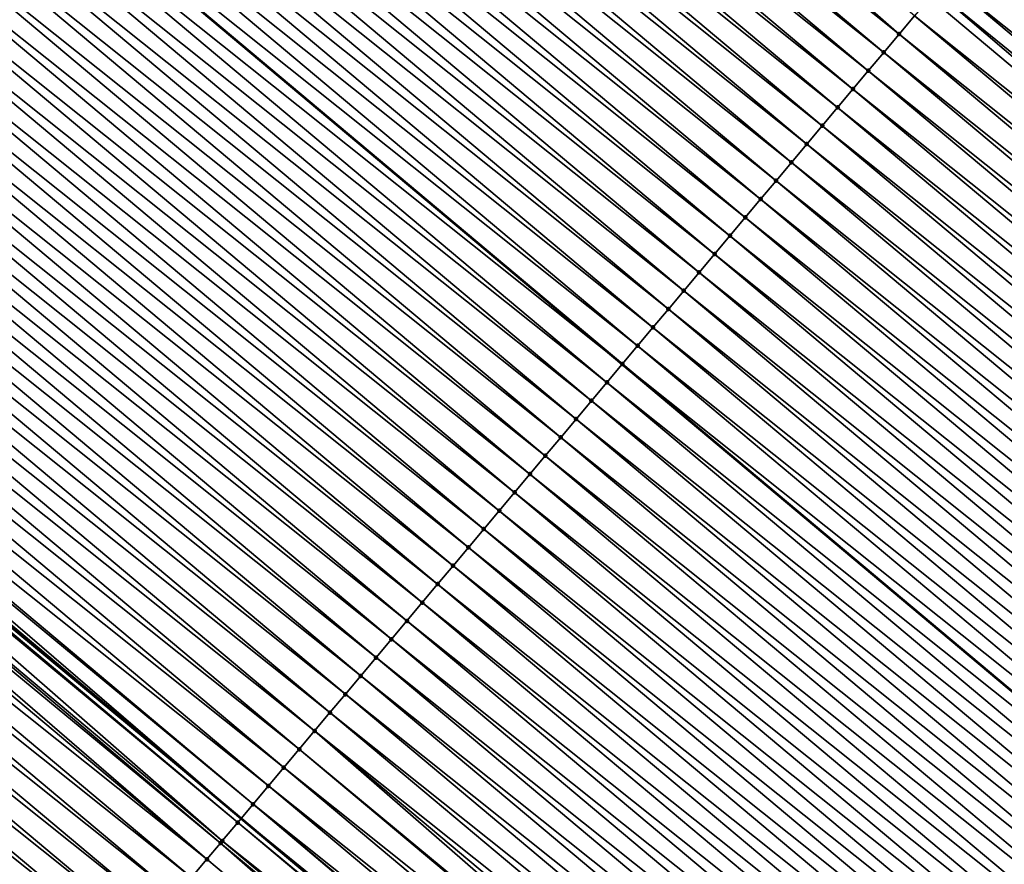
# Model space of a CAD drawing. Header units: feet. Extents: x 2007189 to 2022806, y 818621 to 837694.
# Tile 368 of 680: x 2015933 to 2015954, y 819808 to 819826. Entities that reach past the tile are written whole.
import ezdxf

# ---------------------------------------------------------------- set-up
doc = ezdxf.new("R2010")
doc.units = ezdxf.units.FT
doc.header["$MEASUREMENT"] = 0
for name, color, linetype, lineweight in [('EP_Travel Lane', 172, 'Continuous', 53), ('Road Shots', 141, 'Continuous', 100), ('Road X-Section', 40, 'Continuous', 13), ('STRIPING', 60, 'Continuous', 53)]:
    doc.layers.add(name, color=color, linetype=linetype, lineweight=lineweight)
doc.layers.add('I-77-MM17-21_SB-Surface-TIN', color=7, linetype='Continuous')

msp = doc.modelspace()

# ---------------------------------------------------------------- linework, layer by layer
at = {"layer": 'EP_Travel Lane'}
msp.add_polyline3d([(2015800.165099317, 819925.0043269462, 258.8524753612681), (2015815.482357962, 819912.1469753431, 259.1176857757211), (2015830.799563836, 819899.2896680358, 259.3884233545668), (2015846.116936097, 819886.4322210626, 259.6417567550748), (2015861.434210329, 819873.5748563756, 259.9053420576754), (2015876.75175892, 819860.7172613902, 260.1402323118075), (2015892.069391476, 819847.8595959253, 260.3663480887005), (2015907.386924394, 819835.0020140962, 260.602878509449), (2015922.704471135, 819822.1444206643, 260.8379663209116), (2015938.024497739, 819809.2861341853, 261.0694620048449), (2015953.344816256, 819796.4321475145, 261.3202908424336), (2015968.665317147, 819783.57800783, 261.5515924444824), (2015983.985707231, 819770.7239611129, 261.7947651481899), (2015999.306078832, 819757.8699299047, 262.0399094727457), (2016014.626060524, 819745.0162258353, 262.3268209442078), (2016029.946579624, 819732.1620708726, 262.5561737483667)], dxfattribs=at)
at = {"layer": 'I-77-MM17-21_SB-Surface-TIN', "color": 128, "linetype": 'Continuous', "lineweight": -3}
for points in [[(2015951.766714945, 819825.6720095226, 261.4332501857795), (2015936.718891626, 819838.8474952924, 261.2176753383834), (2015936.450254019, 819838.5272990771, 261.2093296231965)], [(2015951.766714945, 819825.6720095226, 261.4332501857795), (2015952.088006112, 819826.0551178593, 261.4422197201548), (2015936.718891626, 819838.8474952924, 261.2176753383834)], [(2015951.766714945, 819825.6720095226, 261.4332501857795), (2015936.450254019, 819838.5272990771, 261.2093296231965), (2015936.128892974, 819838.1442493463, 261.1987761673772)], [(2015951.445429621, 819825.2888962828, 261.4236547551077), (2015936.128892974, 819838.1442493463, 261.1987761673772), (2015935.807506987, 819837.7612205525, 261.1908311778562)], [(2015951.445429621, 819825.2888962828, 261.4236547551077), (2015951.766714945, 819825.6720095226, 261.4332501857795), (2015936.128892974, 819838.1442493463, 261.1987761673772)], [(2015951.124126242, 819824.9057981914, 261.4159931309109), (2015935.807506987, 819837.7612205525, 261.1908311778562), (2015935.48611257, 819837.3781988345, 261.1837677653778)], [(2015951.124126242, 819824.9057981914, 261.4159931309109), (2015951.445429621, 819825.2888962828, 261.4236547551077), (2015935.807506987, 819837.7612205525, 261.1908311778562)], [(2015950.802823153, 819824.522699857, 261.4083004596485), (2015935.48611257, 819837.3781988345, 261.1837677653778), (2015935.164722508, 819836.9951734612, 261.1762489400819)], [(2015950.802823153, 819824.522699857, 261.4083004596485), (2015951.124126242, 819824.9057981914, 261.4159931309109), (2015935.48611257, 819837.3781988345, 261.1837677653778)], [(2015950.481532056, 819824.1395914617, 261.3993234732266), (2015935.164722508, 819836.9951734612, 261.1762489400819), (2015934.843345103, 819836.6121374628, 261.1674063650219)], [(2015950.481532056, 819824.1395914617, 261.3993234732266), (2015950.802823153, 819824.522699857, 261.4083004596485), (2015935.164722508, 819836.9951734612, 261.1762489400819)], [(2015950.16023215, 819823.7564904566, 261.3912898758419), (2015934.843345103, 819836.6121374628, 261.1674063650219), (2015934.52196629, 819836.2291026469, 261.1587110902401)], [(2015950.16023215, 819823.7564904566, 261.3912898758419), (2015950.481532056, 819824.1395914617, 261.3993234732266), (2015934.843345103, 819836.6121374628, 261.1674063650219)], [(2015949.838942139, 819823.3733811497, 261.382196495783), (2015934.52196629, 819836.2291026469, 261.1587110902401), (2015934.200606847, 819835.8460515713, 261.147990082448)], [(2015949.838942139, 819823.3733811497, 261.382196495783), (2015950.16023215, 819823.7564904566, 261.3912898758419), (2015934.52196629, 819836.2291026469, 261.1587110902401)], [(2015949.517646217, 819822.990276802, 261.3737361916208), (2015934.200606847, 819835.8460515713, 261.147990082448), (2015933.879240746, 819835.4630060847, 261.137965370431)], [(2015949.517646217, 819822.990276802, 261.3737361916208), (2015949.838942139, 819823.3733811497, 261.382196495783), (2015934.200606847, 819835.8460515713, 261.147990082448)], [(2015949.196348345, 819822.6071740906, 261.3654847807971), (2015933.879240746, 819835.4630060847, 261.137965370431), (2015933.557859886, 819835.0799729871, 261.1294841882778)], [(2015949.196348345, 819822.6071740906, 261.3654847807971), (2015949.517646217, 819822.990276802, 261.3737361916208), (2015933.879240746, 819835.4630060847, 261.137965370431)], [(2015948.875063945, 819822.2240600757, 261.3557904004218), (2015933.557859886, 819835.0799729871, 261.1294841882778), (2015933.236479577, 819834.6969394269, 261.1209453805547)], [(2015948.875063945, 819822.2240600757, 261.3557904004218), (2015949.196348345, 819822.6071740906, 261.3654847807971), (2015933.557859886, 819835.0799729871, 261.1294841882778)], [(2015948.553769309, 819821.8409546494, 261.3471923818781), (2015933.236479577, 819834.6969394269, 261.1209453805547), (2015932.915127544, 819834.3138821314, 261.1094494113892)], [(2015948.553769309, 819821.8409546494, 261.3471923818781), (2015948.875063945, 819822.2240600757, 261.3557904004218), (2015933.236479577, 819834.6969394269, 261.1209453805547)], [(2015948.232470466, 819821.4578527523, 261.3390449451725), (2015932.915127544, 819834.3138821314, 261.1094494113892), (2015932.593746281, 819833.9308493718, 261.1010103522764)], [(2015948.232470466, 819821.4578527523, 261.3390449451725), (2015948.553769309, 819821.8409546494, 261.3471923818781), (2015932.915127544, 819834.3138821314, 261.1094494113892)], [(2015947.91118657, 819821.0747383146, 261.3292965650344), (2015932.593746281, 819833.9308493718, 261.1010103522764), (2015932.272343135, 819833.5478349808, 261.0948597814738)], [(2015947.91118657, 819821.0747383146, 261.3292965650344), (2015948.232470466, 819821.4578527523, 261.3390449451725), (2015932.593746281, 819833.9308493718, 261.1010103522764)], [(2015947.589893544, 819820.6916315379, 261.3205261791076), (2015932.272343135, 819833.5478349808, 261.0948597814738), (2015931.950960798, 819833.1648031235, 261.0865331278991)], [(2015947.589893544, 819820.6916315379, 261.3205261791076), (2015947.91118657, 819821.0747383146, 261.3292965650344), (2015932.272343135, 819833.5478349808, 261.0948597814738)], [(2015947.268600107, 819820.3085251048, 261.3117996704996), (2015931.950960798, 819833.1648031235, 261.0865331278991), (2015931.629586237, 819832.7817647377, 261.0773931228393)], [(2015947.268600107, 819820.3085251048, 261.3117996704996), (2015947.589893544, 819820.6916315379, 261.3205261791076), (2015931.950960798, 819833.1648031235, 261.0865331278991)], [(2015946.947310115, 819819.9254157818, 261.3027042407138), (2015931.629586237, 819832.7817647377, 261.0773931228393), (2015931.308226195, 819832.3987141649, 261.0667347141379)], [(2015946.947310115, 819819.9254157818, 261.3027042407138), (2015947.268600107, 819820.3085251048, 261.3117996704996), (2015931.629586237, 819832.7817647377, 261.0773931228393)], [(2015946.626020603, 819819.542306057, 261.2935575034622), (2015931.308226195, 819832.3987141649, 261.0667347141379), (2015930.986864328, 819832.0156651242, 261.0562672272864)], [(2015946.626020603, 819819.542306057, 261.2935575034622), (2015946.947310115, 819819.9254157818, 261.3027042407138), (2015931.308226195, 819832.3987141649, 261.0667347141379)], [(2015946.304759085, 819819.1591728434, 261.2814122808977), (2015930.986864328, 819832.0156651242, 261.0562672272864), (2015930.665518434, 819831.6326024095, 261.0441156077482)], [(2015946.304759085, 819819.1591728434, 261.2814122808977), (2015946.626020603, 819819.542306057, 261.2935575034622), (2015930.986864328, 819832.0156651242, 261.0562672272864)], [(2015930.344199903, 819831.2495172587, 261.0291297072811), (2015945.983468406, 819818.7760638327, 261.2723764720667), (2015930.665518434, 819831.6326024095, 261.0441156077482)], [(2015946.304759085, 819819.1591728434, 261.2814122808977), (2015930.665518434, 819831.6326024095, 261.0441156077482), (2015945.983468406, 819818.7760638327, 261.2723764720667)], [(2015945.662181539, 819818.3929521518, 261.2629602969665), (2015930.344199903, 819831.2495172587, 261.0291297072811), (2015930.022775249, 819830.8665209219, 261.0252284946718)], [(2015945.662181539, 819818.3929521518, 261.2629602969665), (2015945.983468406, 819818.7760638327, 261.2723764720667), (2015930.344199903, 819831.2495172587, 261.0291297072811)], [(2015945.340868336, 819818.0098623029, 261.2563508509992), (2015930.022775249, 819830.8665209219, 261.0252284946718), (2015929.70137726, 819830.4835022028, 261.0185386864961)], [(2015945.340868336, 819818.0098623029, 261.2563508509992), (2015945.662181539, 819818.3929521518, 261.2629602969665), (2015930.022775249, 819830.8665209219, 261.0252284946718)], [(2015945.019555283, 819817.6267723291, 261.2497254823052), (2015929.70137726, 819830.4835022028, 261.0185386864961), (2015929.379970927, 819830.1004904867, 261.0127214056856)], [(2015945.019555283, 819817.6267723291, 261.2497254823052), (2015945.340868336, 819818.0098623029, 261.2563508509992), (2015929.70137726, 819830.4835022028, 261.0185386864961)], [(2015944.698246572, 819817.2436787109, 261.2426348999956), (2015929.379970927, 819830.1004904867, 261.0127214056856), (2015929.058585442, 819829.7174612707, 261.0047238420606)], [(2015944.698246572, 819817.2436787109, 261.2426348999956), (2015945.019555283, 819817.6267723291, 261.2497254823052), (2015929.379970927, 819830.1004904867, 261.0127214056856)], [(2015944.376945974, 819816.8605782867, 261.2346754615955), (2015929.058585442, 819829.7174612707, 261.0047238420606), (2015928.737199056, 819829.3344328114, 260.9968205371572)], [(2015944.376945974, 819816.8605782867, 261.2346754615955), (2015944.698246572, 819817.2436787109, 261.2426348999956), (2015929.058585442, 819829.7174612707, 261.0047238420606)], [(2015944.055641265, 819816.4774813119, 261.2271563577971), (2015928.737199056, 819829.3344328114, 260.9968205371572), (2015928.415808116, 819828.9514081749, 260.9893935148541)], [(2015944.055641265, 819816.4774813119, 261.2271563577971), (2015944.376945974, 819816.8605782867, 261.2346754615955), (2015928.737199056, 819829.3344328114, 260.9968205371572)], [(2015943.734326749, 819816.0943925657, 261.2206876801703), (2015928.415808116, 819828.9514081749, 260.9893935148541), (2015928.094427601, 819828.5683747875, 260.9808762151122)], [(2015943.734326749, 819816.0943925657, 261.2206876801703), (2015944.055641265, 819816.4774813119, 261.2271563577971), (2015928.415808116, 819828.9514081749, 260.9893935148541)], [(2015943.413014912, 819815.7113015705, 261.2139319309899), (2015928.094427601, 819828.5683747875, 260.9808762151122), (2015927.773032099, 819828.1853539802, 260.9739262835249)], [(2015943.413014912, 819815.7113015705, 261.2139319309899), (2015943.734326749, 819816.0943925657, 261.2206876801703), (2015928.094427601, 819828.5683747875, 260.9808762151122)], [(2015969.014906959, 819815.1165674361, 261.7243965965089), (2015954.016146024, 819828.3534382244, 261.4539540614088), (2015953.694646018, 819827.9705051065, 261.4673524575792)], [(2015943.091698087, 819815.3282147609, 261.2077104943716), (2015927.773032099, 819828.1853539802, 260.9739262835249), (2015927.451619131, 819827.8023478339, 260.9688029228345)], [(2015943.091698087, 819815.3282147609, 261.2077104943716), (2015943.413014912, 819815.7113015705, 261.2139319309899), (2015927.773032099, 819828.1853539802, 260.9739262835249)], [(2015942.770382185, 819814.9451271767, 261.2013901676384), (2015927.451619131, 819827.8023478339, 260.9688029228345), (2015927.130214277, 819827.4193348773, 260.9628310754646)], [(2015942.770382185, 819814.9451271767, 261.2013901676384), (2015943.091698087, 819815.3282147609, 261.2077104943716), (2015927.451619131, 819827.8023478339, 260.9688029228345)], [(2015953.694646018, 819827.9705051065, 261.4673524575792), (2015953.515313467, 819827.7568062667, 261.469608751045), (2015968.83556831, 819814.9028743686, 261.7273404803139)], [(2015969.014906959, 819815.1165674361, 261.7243965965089), (2015953.694646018, 819827.9705051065, 261.4673524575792), (2015968.83556831, 819814.9028743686, 261.7273404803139)], [(2015968.693482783, 819814.7335706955, 261.7296728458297), (2015953.446909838, 819827.6752941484, 261.4704693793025), (2015953.373246, 819827.5874880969, 261.470041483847)], [(2015953.446909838, 819827.6752941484, 261.4704693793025), (2015968.83556831, 819814.9028743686, 261.7273404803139), (2015953.515313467, 819827.7568062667, 261.469608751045)], [(2015968.693482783, 819814.7335706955, 261.7296728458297), (2015968.83556831, 819814.9028743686, 261.7273404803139), (2015953.446909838, 819827.6752941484, 261.4704693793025)], [(2015942.449067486, 819814.5620385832, 261.1949410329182), (2015927.130214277, 819827.4193348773, 260.9628310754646), (2015926.808827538, 819827.0363067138, 260.9549646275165)], [(2015942.449067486, 819814.5620385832, 261.1949410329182), (2015942.770382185, 819814.9451271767, 261.2013901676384), (2015927.130214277, 819827.4193348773, 260.9628310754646)], [(2015968.608372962, 819814.6321334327, 261.7298222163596), (2015953.373246, 819827.5874880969, 261.470041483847), (2015953.051921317, 819827.2044078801, 261.4646616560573)], [(2015968.608372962, 819814.6321334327, 261.7298222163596), (2015968.693482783, 819814.7335706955, 261.7296728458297), (2015953.373246, 819827.5874880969, 261.470041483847)], [(2015968.372121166, 819814.3505214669, 261.7282486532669), (2015953.051921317, 819827.2044078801, 261.4646616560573), (2015952.73060348, 819826.8213219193, 261.4585485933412)], [(2015968.372121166, 819814.3505214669, 261.7282486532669), (2015968.608372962, 819814.6321334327, 261.7298222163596), (2015953.051921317, 819827.2044078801, 261.4646616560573)], [(2015942.127762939, 819814.1789414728, 261.1874045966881), (2015926.808827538, 819827.0363067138, 260.9549646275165), (2015926.487444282, 819826.6532756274, 260.9467340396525)], [(2015942.127762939, 819814.1789414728, 261.1874045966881), (2015942.449067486, 819814.5620385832, 261.1949410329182), (2015926.808827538, 819827.0363067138, 260.9549646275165)], [(2015968.050802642, 819813.9674360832, 261.7222090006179), (2015952.73060348, 819826.8213219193, 261.4585485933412), (2015952.528294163, 819826.5801177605, 261.4544798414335)], [(2015968.050802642, 819813.9674360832, 261.7222090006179), (2015968.372121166, 819814.3505214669, 261.7282486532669), (2015952.73060348, 819826.8213219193, 261.4585485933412)], [(2015941.806449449, 819813.7958518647, 261.1808259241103), (2015926.487444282, 819826.6532756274, 260.9467340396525), (2015926.166058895, 819826.2702463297, 260.9387262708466)], [(2015941.806449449, 819813.7958518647, 261.1808259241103), (2015942.127762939, 819814.1789414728, 261.1874045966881), (2015926.487444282, 819826.6532756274, 260.9467340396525)], [(2015967.729503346, 819813.584334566, 261.7141097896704), (2015952.528294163, 819826.5801177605, 261.4544798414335), (2015952.409298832, 819826.4382248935, 261.4510229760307)], [(2015967.729503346, 819813.584334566, 261.7141097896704), (2015968.050802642, 819813.9674360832, 261.7222090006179), (2015952.528294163, 819826.5801177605, 261.4544798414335)], [(2015967.729503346, 819813.584334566, 261.7141097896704), (2015952.409298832, 819826.4382248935, 261.4510229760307), (2015952.088006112, 819826.0551178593, 261.4422197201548)], [(2015941.485146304, 819813.4127535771, 261.1731392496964), (2015926.166058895, 819826.2702463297, 260.9387262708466), (2015925.844677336, 819825.887213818, 260.9303180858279)], [(2015941.485146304, 819813.4127535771, 261.1731392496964), (2015941.806449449, 819813.7958518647, 261.1808259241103), (2015926.166058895, 819826.2702463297, 260.9387262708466)], [(2015967.408214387, 819813.2012243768, 261.7049035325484), (2015952.088006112, 819826.0551178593, 261.4422197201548), (2015951.766714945, 819825.6720095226, 261.4332501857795)], [(2015967.408214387, 819813.2012243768, 261.7049035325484), (2015967.729503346, 819813.584334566, 261.7141097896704), (2015952.088006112, 819826.0551178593, 261.4422197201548)], [(2015941.16384858, 819813.0296507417, 261.1648719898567), (2015925.844677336, 819825.887213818, 260.9303180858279), (2015925.523300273, 819825.5041775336, 260.9214398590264)], [(2015941.16384858, 819813.0296507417, 261.1648719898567), (2015941.485146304, 819813.4127535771, 261.1731392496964), (2015925.844677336, 819825.887213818, 260.9303180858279)], [(2015967.086925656, 819812.8181139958, 261.6956727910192), (2015951.766714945, 819825.6720095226, 261.4332501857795), (2015951.445429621, 819825.2888962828, 261.4236547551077)], [(2015967.086925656, 819812.8181139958, 261.6956727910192), (2015967.408214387, 819813.2012243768, 261.7049035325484), (2015951.766714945, 819825.6720095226, 261.4332501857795)], [(2015940.842553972, 819812.6465452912, 261.1562709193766), (2015925.523300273, 819825.5041775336, 260.9214398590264), (2015925.201918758, 819825.1211449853, 260.9130271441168)], [(2015940.842553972, 819812.6465452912, 261.1562709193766), (2015941.16384858, 819813.0296507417, 261.1648719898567), (2015925.523300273, 819825.5041775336, 260.9214398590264)], [(2015966.765646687, 819812.4349954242, 261.6853964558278), (2015951.445429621, 819825.2888962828, 261.4236547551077), (2015951.124126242, 819824.9057981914, 261.4159931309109)], [(2015966.765646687, 819812.4349954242, 261.6853964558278), (2015967.086925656, 819812.8181139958, 261.6956727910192), (2015951.445429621, 819825.2888962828, 261.4236547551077)], [(2015940.521263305, 819812.2634365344, 261.1472477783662), (2015925.201918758, 819825.1211449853, 260.9130271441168), (2015924.880535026, 819824.7381142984, 260.9048463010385)], [(2015940.521263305, 819812.2634365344, 261.1472477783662), (2015940.842553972, 819812.6465452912, 261.1562709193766), (2015925.201918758, 819825.1211449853, 260.9130271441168)], [(2015940.199966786, 819811.8803326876, 261.1388514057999), (2015924.880535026, 819824.7381142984, 260.9048463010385), (2015924.559153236, 819824.3550819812, 260.8964623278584)], [(2015940.199966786, 819811.8803326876, 261.1388514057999), (2015940.521263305, 819812.2634365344, 261.1472477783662), (2015924.880535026, 819824.7381142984, 260.9048463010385)], [(2015966.444352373, 819812.0518897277, 261.6767637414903), (2015951.124126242, 819824.9057981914, 261.4159931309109), (2015950.802823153, 819824.522699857, 261.4083004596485)], [(2015966.444352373, 819812.0518897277, 261.6767637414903), (2015966.765646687, 819812.4349954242, 261.6853964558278), (2015951.124126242, 819824.9057981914, 261.4159931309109)], [(2015966.123055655, 819811.6687860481, 261.6683884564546), (2015950.802823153, 819824.522699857, 261.4083004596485), (2015950.481532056, 819824.1395914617, 261.3993234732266)], [(2015966.123055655, 819811.6687860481, 261.6683884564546), (2015966.444352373, 819812.0518897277, 261.6767637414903), (2015950.802823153, 819824.522699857, 261.4083004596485)], [(2015939.878668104, 819811.4972306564, 261.1306868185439), (2015924.559153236, 819824.3550819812, 260.8964623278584), (2015924.237782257, 819823.9720405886, 260.8869477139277)], [(2015939.878668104, 819811.4972306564, 261.1306868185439), (2015940.199966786, 819811.8803326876, 261.1388514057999), (2015924.559153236, 819824.3550819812, 260.8964623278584)], [(2015965.801768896, 819811.2856740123, 261.6589464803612), (2015950.481532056, 819824.1395914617, 261.3993234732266), (2015950.16023215, 819823.7564904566, 261.3912898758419)], [(2015965.801768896, 819811.2856740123, 261.6589464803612), (2015966.123055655, 819811.6687860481, 261.6683884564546), (2015950.481532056, 819824.1395914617, 261.3993234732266)], [(2015939.55736485, 819811.1141324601, 261.1230117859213), (2015924.237782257, 819823.9720405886, 260.8869477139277), (2015923.916393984, 819823.5890137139, 260.8792418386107)], [(2015939.55736485, 819811.1141324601, 261.1230117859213), (2015939.878668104, 819811.4972306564, 261.1306868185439), (2015924.237782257, 819823.9720405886, 260.8869477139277)], [(2015965.480477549, 819810.9025658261, 261.6499959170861), (2015950.16023215, 819823.7564904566, 261.3912898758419), (2015949.838942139, 819823.3733811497, 261.382196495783)], [(2015965.480477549, 819810.9025658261, 261.6499959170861), (2015965.801768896, 819811.2856740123, 261.6589464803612), (2015950.16023215, 819823.7564904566, 261.3912898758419)], [(2015939.236063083, 819810.7310330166, 261.1151775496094), (2015923.916393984, 819823.5890137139, 260.8792418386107), (2015923.59500391, 819823.2059883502, 260.8717242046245)], [(2015939.236063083, 819810.7310330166, 261.1151775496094), (2015939.55736485, 819811.1141324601, 261.1230117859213), (2015923.916393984, 819823.5890137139, 260.8792418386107)], [(2015965.159190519, 819810.5194540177, 261.6405829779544), (2015949.838942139, 819823.3733811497, 261.382196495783), (2015949.517646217, 819822.990276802, 261.3737361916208)], [(2015965.159190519, 819810.5194540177, 261.6405829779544), (2015965.480477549, 819810.9025658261, 261.6499959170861), (2015949.838942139, 819823.3733811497, 261.382196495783)], [(2015938.914762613, 819810.347932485, 261.10720440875), (2015923.59500391, 819823.2059883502, 260.8717242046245), (2015923.273642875, 819822.8229386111, 260.8611696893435)], [(2015938.914762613, 819810.347932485, 261.10720440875), (2015939.236063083, 819810.7310330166, 261.1151775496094), (2015923.59500391, 819823.2059883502, 260.8717242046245)], [(2015964.837902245, 819810.1363432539, 261.6313033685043), (2015949.517646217, 819822.990276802, 261.3737361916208), (2015949.196348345, 819822.6071740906, 261.3654847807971)], [(2015964.837902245, 819810.1363432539, 261.6313033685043), (2015965.159190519, 819810.5194540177, 261.6405829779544), (2015949.517646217, 819822.990276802, 261.3737361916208)], [(2015938.593494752, 819809.9648045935, 261.0957385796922), (2015923.273642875, 819822.8229386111, 260.8611696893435), (2015922.952279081, 819822.4398911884, 260.8509037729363)], [(2015938.593494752, 819809.9648045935, 261.0957385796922), (2015938.914762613, 819810.347932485, 261.10720440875), (2015923.273642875, 819822.8229386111, 260.8611696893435)], [(2015964.516601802, 819809.7532426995, 261.6233270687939), (2015949.196348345, 819822.6071740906, 261.3654847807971), (2015948.875063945, 819822.2240600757, 261.3557904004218)], [(2015964.516601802, 819809.7532426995, 261.6233270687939), (2015964.837902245, 819810.1363432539, 261.6313033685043), (2015949.196348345, 819822.6071740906, 261.3654847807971)], [(2015922.862546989, 819822.3328752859, 260.8449300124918), (2015922.704471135, 819822.1444206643, 260.8379663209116), (2015938.024497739, 819809.2861341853, 261.0694620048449)], [(2015938.272254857, 819809.5816532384, 261.0812774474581), (2015922.952279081, 819822.4398911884, 260.8509037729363), (2015922.862546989, 819822.3328752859, 260.8449300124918)], [(2015938.272254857, 819809.5816532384, 261.0812774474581), (2015922.862546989, 819822.3328752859, 260.8449300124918), (2015938.024497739, 819809.2861341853, 261.0694620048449)], [(2015938.272254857, 819809.5816532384, 261.0812774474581), (2015938.593494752, 819809.9648045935, 261.0957385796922), (2015922.952279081, 819822.4398911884, 260.8509037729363)], [(2015937.951022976, 819809.1984951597, 261.0659580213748), (2015922.630971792, 819822.0567963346, 260.8347284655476), (2015922.565541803, 819821.9788697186, 260.835842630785)], [(2015922.630971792, 819822.0567963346, 260.8347284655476), (2015938.024497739, 819809.2861341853, 261.0694620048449), (2015922.704471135, 819822.1444206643, 260.8379663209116)], [(2015937.951022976, 819809.1984951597, 261.0659580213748), (2015938.024497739, 819809.2861341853, 261.0694620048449), (2015922.630971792, 819822.0567963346, 260.8347284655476)], [(2015964.195305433, 819809.3701387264, 261.6149143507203), (2015948.875063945, 819822.2240600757, 261.3557904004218), (2015948.553769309, 819821.8409546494, 261.3471923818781)], [(2015964.195305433, 819809.3701387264, 261.6149143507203), (2015964.516601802, 819809.7532426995, 261.6233270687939), (2015948.875063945, 819822.2240600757, 261.3557904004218)], [(2015937.629770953, 819808.8153539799, 261.0527958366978), (2015922.565541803, 819821.9788697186, 260.835842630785), (2015922.309465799, 819821.6738682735, 260.8393336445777)], [(2015937.629770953, 819808.8153539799, 261.0527958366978), (2015937.951022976, 819809.1984951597, 261.0659580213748), (2015922.565541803, 819821.9788697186, 260.835842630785)], [(2015963.874015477, 819808.9870293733, 261.6058148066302), (2015948.553769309, 819821.8409546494, 261.3471923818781), (2015948.232470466, 819821.4578527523, 261.3390449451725)], [(2015963.874015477, 819808.9870293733, 261.6058148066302), (2015964.195305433, 819809.3701387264, 261.6149143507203), (2015948.553769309, 819821.8409546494, 261.3471923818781)], [(2015937.592231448, 819808.7705730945, 261.0507620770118), (2015922.309465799, 819821.6738682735, 260.8393336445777), (2015922.171931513, 819821.5098657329, 260.8313625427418)], [(2015937.592231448, 819808.7705730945, 261.0507620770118), (2015937.629770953, 819808.8153539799, 261.0527958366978), (2015922.309465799, 819821.6738682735, 260.8393336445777)], [(2015937.308587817, 819808.4321550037, 261.032255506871), (2015922.171931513, 819821.5098657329, 260.8313625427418), (2015921.988230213, 819821.2907132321, 260.8156596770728)], [(2015937.308587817, 819808.4321550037, 261.032255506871), (2015937.592231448, 819808.7705730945, 261.0507620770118), (2015922.171931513, 819821.5098657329, 260.8313625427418)], [(2015963.552727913, 819808.603918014, 261.5964591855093), (2015948.232470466, 819821.4578527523, 261.3390449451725), (2015947.91118657, 819821.0747383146, 261.3292965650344)], [(2015963.552727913, 819808.603918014, 261.5964591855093), (2015963.874015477, 819808.9870293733, 261.6058148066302), (2015948.232470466, 819821.4578527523, 261.3390449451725)], [(2015937.308587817, 819808.4321550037, 261.032255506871), (2015921.988230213, 819821.2907132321, 260.8156596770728), (2015921.66704318, 819820.9075174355, 260.7869080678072)], [(2015963.231438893, 819808.2208078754, 261.5872594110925), (2015947.91118657, 819821.0747383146, 261.3292965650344), (2015947.589893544, 819820.6916315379, 261.3205261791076)], [(2015963.231438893, 819808.2208078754, 261.5872594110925), (2015963.552727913, 819808.603918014, 261.5964591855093), (2015947.91118657, 819821.0747383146, 261.3292965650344)], [(2015936.987435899, 819808.0489298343, 261.008371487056), (2015921.66704318, 819820.9075174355, 260.7869080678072), (2015921.345834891, 819820.5243394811, 260.7603794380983)], [(2015936.987435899, 819808.0489298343, 261.008371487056), (2015937.308587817, 819808.4321550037, 261.032255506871), (2015921.66704318, 819820.9075174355, 260.7869080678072)], [(2015962.910142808, 819807.8377036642, 261.578816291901), (2015947.589893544, 819820.6916315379, 261.3205261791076), (2015947.268600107, 819820.3085251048, 261.3117996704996)], [(2015962.910142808, 819807.8377036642, 261.578816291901), (2015963.231438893, 819808.2208078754, 261.5872594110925), (2015947.589893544, 819820.6916315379, 261.3205261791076)], [(2015936.666286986, 819807.6657021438, 260.9841655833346), (2015921.345834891, 819820.5243394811, 260.7603794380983), (2015921.024589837, 819820.1411923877, 260.7376956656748)], [(2015936.666286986, 819807.6657021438, 260.9841655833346), (2015936.987435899, 819808.0489298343, 261.008371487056), (2015921.345834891, 819820.5243394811, 260.7603794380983)], [(2015962.588850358, 819807.454596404, 261.5699839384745), (2015947.268600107, 819820.3085251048, 261.3117996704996), (2015946.947310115, 819819.9254157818, 261.3027042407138)], [(2015962.588850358, 819807.454596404, 261.5699839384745), (2015962.910142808, 819807.8377036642, 261.578816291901), (2015947.268600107, 819820.3085251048, 261.3117996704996)], [(2015936.345122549, 819807.2824874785, 260.9616224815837), (2015921.024589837, 819820.1411923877, 260.7376956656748), (2015920.70334517, 819819.7580449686, 260.7149713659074)], [(2015936.345122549, 819807.2824874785, 260.9616224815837), (2015936.666286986, 819807.6657021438, 260.9841655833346), (2015921.024589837, 819820.1411923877, 260.7376956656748)], [(2015962.267563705, 819807.0714842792, 261.5605305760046), (2015946.947310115, 819819.9254157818, 261.3027042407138), (2015946.626020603, 819819.542306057, 261.2935575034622)], [(2015962.267563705, 819807.0714842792, 261.5605305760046), (2015962.588850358, 819807.454596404, 261.5699839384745), (2015946.947310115, 819819.9254157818, 261.3027042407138)], [(2015936.023944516, 819806.8992842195, 260.9405354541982), (2015920.70334517, 819819.7580449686, 260.7149713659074), (2015920.382109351, 819819.3748901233, 260.6913218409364)], [(2015936.023944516, 819806.8992842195, 260.9405354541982), (2015936.345122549, 819807.2824874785, 260.9616224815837), (2015920.70334517, 819819.7580449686, 260.7149713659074)], [(2015935.702760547, 819806.5160859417, 260.9200843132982), (2015920.382109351, 819819.3748901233, 260.6913218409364), (2015920.060869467, 819818.9917386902, 260.6680974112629)], [(2015935.702760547, 819806.5160859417, 260.9200843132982), (2015936.023944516, 819806.8992842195, 260.9405354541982), (2015920.382109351, 819819.3748901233, 260.6913218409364)], [(2015961.946281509, 819806.6883684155, 261.5505999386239), (2015946.626020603, 819819.542306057, 261.2935575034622), (2015946.304759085, 819819.1591728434, 261.2814122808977)], [(2015961.946281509, 819806.6883684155, 261.5505999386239), (2015962.267563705, 819807.0714842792, 261.5605305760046), (2015946.626020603, 819819.542306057, 261.2935575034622)], [(2015935.381583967, 819806.1328814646, 260.8988417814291), (2015920.060869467, 819818.9917386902, 260.6680974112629), (2015919.739603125, 819818.6086094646, 260.6476398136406)], [(2015935.381583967, 819806.1328814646, 260.8988417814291), (2015935.702760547, 819806.5160859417, 260.9200843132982), (2015920.060869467, 819818.9917386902, 260.6680974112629)], [(2015961.625003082, 819806.3052493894, 261.5402655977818), (2015946.304759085, 819819.1591728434, 261.2814122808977), (2015945.983468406, 819818.7760638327, 261.2723764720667)], [(2015961.625003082, 819806.3052493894, 261.5402655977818), (2015961.946281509, 819806.6883684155, 261.5505999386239), (2015946.304759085, 819819.1591728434, 261.2814122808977)], [(2015945.662181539, 819818.3929521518, 261.2629602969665), (2015961.303736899, 819805.9221198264, 261.5286058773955), (2015945.983468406, 819818.7760638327, 261.2723764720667)], [(2015961.625003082, 819806.3052493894, 261.5402655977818), (2015945.983468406, 819818.7760638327, 261.2723764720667), (2015961.303736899, 819805.9221198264, 261.5286058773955)], [(2015935.060423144, 819805.7496637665, 260.875911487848), (2015919.739603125, 819818.6086094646, 260.6476398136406), (2015919.418336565, 819818.2254804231, 260.6272051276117)], [(2015935.060423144, 819805.7496637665, 260.875911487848), (2015935.381583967, 819806.1328814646, 260.8988417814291), (2015919.739603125, 819818.6086094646, 260.6476398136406)], [(2015960.982462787, 819805.538997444, 261.5178233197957), (2015945.662181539, 819818.3929521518, 261.2629602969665), (2015945.340868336, 819818.0098623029, 261.2563508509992)], [(2015960.982462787, 819805.538997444, 261.5178233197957), (2015961.303736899, 819805.9221198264, 261.5286058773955), (2015945.662181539, 819818.3929521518, 261.2629602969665)], [(2015934.53816178, 819805.1264654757, 260.8374607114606), (2015919.418336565, 819818.2254804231, 260.6272051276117), (2015919.097070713, 819817.8423507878, 260.6066964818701)], [(2015934.53816178, 819805.1264654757, 260.8374607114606), (2015934.739271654, 819805.3664382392, 260.8519817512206), (2015919.418336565, 819818.2254804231, 260.6272051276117)], [(2015934.739271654, 819805.3664382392, 260.8519817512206), (2015935.060423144, 819805.7496637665, 260.875911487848), (2015919.418336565, 819818.2254804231, 260.6272051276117)], [(2015960.661147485, 819805.1559093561, 261.5114384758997), (2015945.340868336, 819818.0098623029, 261.2563508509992), (2015945.019555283, 819817.6267723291, 261.2497254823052)], [(2015960.661147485, 819805.1559093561, 261.5114384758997), (2015960.982462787, 819805.538997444, 261.5178233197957), (2015945.340868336, 819818.0098623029, 261.2563508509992)], [(2015934.53816178, 819805.1264654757, 260.8374607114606), (2015919.097070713, 819817.8423507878, 260.6066964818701), (2015918.980778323, 819817.7036647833, 260.5992700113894)], [(2015960.339832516, 819804.772820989, 261.5050179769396), (2015945.019555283, 819817.6267723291, 261.2497254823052), (2015944.698246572, 819817.2436787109, 261.2426348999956)], [(2015960.339832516, 819804.772820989, 261.5050179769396), (2015960.661147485, 819805.1559093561, 261.5114384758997), (2015945.019555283, 819817.6267723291, 261.2497254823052)], [(2015960.018514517, 819804.3897351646, 261.4989220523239), (2015944.698246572, 819817.2436787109, 261.2426348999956), (2015944.376945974, 819816.8605782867, 261.2346754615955)], [(2015960.018514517, 819804.3897351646, 261.4989220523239), (2015960.339832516, 819804.772820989, 261.5050179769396), (2015944.698246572, 819817.2436787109, 261.2426348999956)], [(2015959.697207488, 819804.0066401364, 261.4916511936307), (2015944.376945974, 819816.8605782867, 261.2346754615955), (2015944.055641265, 819816.4774813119, 261.2271563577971)], [(2015959.697207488, 819804.0066401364, 261.4916511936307), (2015960.018514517, 819804.3897351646, 261.4989220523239), (2015944.376945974, 819816.8605782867, 261.2346754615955)], [(2015959.37591159, 819803.6235357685, 261.4831880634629), (2015944.055641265, 819816.4774813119, 261.2271563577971), (2015943.734326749, 819816.0943925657, 261.2206876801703)], [(2015959.37591159, 819803.6235357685, 261.4831880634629), (2015959.697207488, 819804.0066401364, 261.4916511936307), (2015944.055641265, 819816.4774813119, 261.2271563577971)], [(2015959.054622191, 819803.2404259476, 261.4740288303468), (2015943.734326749, 819816.0943925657, 261.2206876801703), (2015943.413014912, 819815.7113015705, 261.2139319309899)], [(2015959.054622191, 819803.2404259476, 261.4740288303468), (2015959.37591159, 819803.6235357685, 261.4831880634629), (2015943.734326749, 819816.0943925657, 261.2206876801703)], [(2015958.733327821, 819802.8573202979, 261.465402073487), (2015943.413014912, 819815.7113015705, 261.2139319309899), (2015943.091698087, 819815.3282147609, 261.2077104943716)], [(2015958.733327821, 819802.8573202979, 261.465402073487), (2015959.054622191, 819803.2404259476, 261.4740288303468), (2015943.413014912, 819815.7113015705, 261.2139319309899)], [(2015958.412024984, 819802.4742217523, 261.4576822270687), (2015943.091698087, 819815.3282147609, 261.2077104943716), (2015942.770382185, 819814.9451271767, 261.2013901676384)], [(2015958.412024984, 819802.4742217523, 261.4576822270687), (2015958.733327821, 819802.8573202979, 261.465402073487), (2015943.091698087, 819815.3282147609, 261.2077104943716)], [(2015958.090717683, 819802.0911269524, 261.4504405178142), (2015942.770382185, 819814.9451271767, 261.2013901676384), (2015942.449067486, 819814.5620385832, 261.1949410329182)], [(2015958.090717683, 819802.0911269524, 261.4504405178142), (2015958.412024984, 819802.4742217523, 261.4576822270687), (2015942.770382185, 819814.9451271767, 261.2013901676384)], [(2015957.769404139, 819801.7080373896, 261.4438673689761), (2015942.449067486, 819814.5620385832, 261.1949410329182), (2015942.127762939, 819814.1789414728, 261.1874045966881)], [(2015957.769404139, 819801.7080373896, 261.4438673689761), (2015958.090717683, 819802.0911269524, 261.4504405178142), (2015942.449067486, 819814.5620385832, 261.1949410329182)], [(2015957.448089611, 819801.3249486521, 261.4373995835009), (2015942.127762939, 819814.1789414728, 261.1874045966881), (2015941.806449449, 819813.7958518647, 261.1808259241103)], [(2015957.448089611, 819801.3249486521, 261.4373995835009), (2015957.769404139, 819801.7080373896, 261.4438673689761), (2015942.127762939, 819814.1789414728, 261.1874045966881)], [(2015957.126782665, 819800.9418535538, 261.43011976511), (2015941.806449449, 819813.7958518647, 261.1808259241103), (2015941.485146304, 819813.4127535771, 261.1731392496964)], [(2015957.126782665, 819800.9418535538, 261.43011976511), (2015957.448089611, 819801.3249486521, 261.4373995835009), (2015941.806449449, 819813.7958518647, 261.1808259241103)], [(2015956.805485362, 819800.558750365, 261.4218071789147), (2015941.485146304, 819813.4127535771, 261.1731392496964), (2015941.16384858, 819813.0296507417, 261.1648719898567)], [(2015956.805485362, 819800.558750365, 261.4218071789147), (2015957.126782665, 819800.9418535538, 261.43011976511), (2015941.485146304, 819813.4127535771, 261.1731392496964)], [(2015956.484196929, 819800.1756397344, 261.4125445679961), (2015941.16384858, 819813.0296507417, 261.1648719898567), (2015940.842553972, 819812.6465452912, 261.1562709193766)], [(2015956.484196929, 819800.1756397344, 261.4125445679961), (2015956.805485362, 819800.558750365, 261.4218071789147), (2015941.16384858, 819813.0296507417, 261.1648719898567)], [(2015956.16291093, 819799.7925270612, 261.4030212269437), (2015940.842553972, 819812.6465452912, 261.1562709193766), (2015940.521263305, 819812.2634365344, 261.1472477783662)], [(2015956.16291093, 819799.7925270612, 261.4030212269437), (2015956.484196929, 819800.1756397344, 261.4125445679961), (2015940.842553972, 819812.6465452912, 261.1562709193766)], [(2015955.841607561, 819799.4094289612, 261.3953582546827), (2015940.521263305, 819812.2634365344, 261.1472477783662), (2015940.199966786, 819811.8803326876, 261.1388514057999)], [(2015955.841607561, 819799.4094289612, 261.3953582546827), (2015956.16291093, 819799.7925270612, 261.4030212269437), (2015940.521263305, 819812.2634365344, 261.1472477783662)], [(2015955.520295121, 819799.0263384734, 261.3886670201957), (2015940.199966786, 819811.8803326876, 261.1388514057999), (2015939.878668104, 819811.4972306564, 261.1306868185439)], [(2015955.520295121, 819799.0263384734, 261.3886670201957), (2015955.841607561, 819799.4094289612, 261.3953582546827), (2015940.199966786, 819811.8803326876, 261.1388514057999)], [(2015955.198986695, 819798.6432446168, 261.381545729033), (2015939.878668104, 819811.4972306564, 261.1306868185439), (2015939.55736485, 819811.1141324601, 261.1230117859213)], [(2015955.198986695, 819798.6432446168, 261.381545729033), (2015955.520295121, 819799.0263384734, 261.3886670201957), (2015939.878668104, 819811.4972306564, 261.1306868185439)], [(2015954.634637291, 819797.9703519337, 261.3678397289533), (2015939.55736485, 819811.1141324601, 261.1230117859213), (2015939.236063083, 819810.7310330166, 261.1151775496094)], [(2015954.634637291, 819797.9703519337, 261.3678397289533), (2015954.877681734, 819798.2601478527, 261.3740532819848), (2015939.55736485, 819811.1141324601, 261.1230117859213)], [(2015954.877681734, 819798.2601478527, 261.3740532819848), (2015955.198986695, 819798.6432446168, 261.381545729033), (2015939.55736485, 819811.1141324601, 261.1230117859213)], [(2015954.556385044, 819797.8770441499, 261.3656750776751), (2015939.236063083, 819810.7310330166, 261.1151775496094), (2015938.914762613, 819810.347932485, 261.10720440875)], [(2015954.556385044, 819797.8770441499, 261.3656750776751), (2015954.634637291, 819797.9703519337, 261.3678397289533), (2015939.236063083, 819810.7310330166, 261.1151775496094)], [(2015954.235096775, 819797.4939333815, 261.3563948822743), (2015938.914762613, 819810.347932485, 261.10720440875), (2015938.593494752, 819809.9648045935, 261.0957385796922)], [(2015954.235096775, 819797.4939333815, 261.3563948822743), (2015954.556385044, 819797.8770441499, 261.3656750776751), (2015938.914762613, 819810.347932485, 261.10720440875)], [(2015953.913825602, 819797.110808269, 261.3452835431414), (2015938.593494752, 819809.9648045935, 261.0957385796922), (2015938.272254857, 819809.5816532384, 261.0812774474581)], [(2015953.913825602, 819797.110808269, 261.3452835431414), (2015954.235096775, 819797.4939333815, 261.3563948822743), (2015938.593494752, 819809.9648045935, 261.0957385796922)], [(2015953.537112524, 819796.6615246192, 261.3300148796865), (2015938.272254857, 819809.5816532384, 261.0812774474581), (2015938.024497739, 819809.2861341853, 261.0694620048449)], [(2015953.537112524, 819796.6615246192, 261.3300148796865), (2015953.592570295, 819796.7276698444, 261.3324728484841), (2015938.272254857, 819809.5816532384, 261.0812774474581)], [(2015953.592570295, 819796.7276698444, 261.3324728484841), (2015953.913825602, 819797.110808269, 261.3452835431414), (2015938.272254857, 819809.5816532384, 261.0812774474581)], [(2015953.271343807, 819796.3445072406, 261.3165754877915), (2015937.951022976, 819809.1984951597, 261.0659580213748), (2015937.629770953, 819808.8153539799, 261.0527958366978)], [(2015937.951022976, 819809.1984951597, 261.0659580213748), (2015953.344816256, 819796.4321475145, 261.3202908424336), (2015938.024497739, 819809.2861341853, 261.0694620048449)], [(2015953.271343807, 819796.3445072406, 261.3165754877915), (2015953.344816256, 819796.4321475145, 261.3202908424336), (2015937.951022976, 819809.1984951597, 261.0659580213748)], [(2015953.537112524, 819796.6615246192, 261.3300148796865), (2015938.024497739, 819809.2861341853, 261.0694620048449), (2015953.344816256, 819796.4321475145, 261.3202908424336)], [(2015952.628984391, 819795.5781035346, 261.2747599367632), (2015937.592231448, 819808.7705730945, 261.0507620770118), (2015937.308587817, 819808.4321550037, 261.032255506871)], [(2015952.950142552, 819795.9613234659, 261.297975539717), (2015937.629770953, 819808.8153539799, 261.0527958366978), (2015937.592231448, 819808.7705730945, 261.0507620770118)], [(2015952.628984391, 819795.5781035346, 261.2747599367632), (2015952.950142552, 819795.9613234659, 261.297975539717), (2015937.592231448, 819808.7705730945, 261.0507620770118)], [(2015952.950142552, 819795.9613234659, 261.297975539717), (2015953.271343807, 819796.3445072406, 261.3165754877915), (2015937.629770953, 819808.8153539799, 261.0527958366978)], [(2015952.628984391, 819795.5781035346, 261.2747599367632), (2015937.308587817, 819808.4321550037, 261.032255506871), (2015936.987435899, 819808.0489298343, 261.008371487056)]]:
    msp.add_3dface(points, dxfattribs=at)
at = {"layer": 'Road Shots', "lineweight": 100}
for p in [(2015951.766714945, 819825.6720095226, 261.4332501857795), (2015951.445429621, 819825.2888962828, 261.4236547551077), (2015951.124126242, 819824.9057981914, 261.4159931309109), (2015950.802823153, 819824.522699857, 261.4083004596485), (2015950.481532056, 819824.1395914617, 261.3993234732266), (2015950.16023215, 819823.7564904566, 261.3912898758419), (2015949.838942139, 819823.3733811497, 261.382196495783), (2015949.517646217, 819822.990276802, 261.3737361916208), (2015949.196348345, 819822.6071740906, 261.3654847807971), (2015948.875063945, 819822.2240600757, 261.3557904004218), (2015948.553769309, 819821.8409546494, 261.3471923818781), (2015948.232470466, 819821.4578527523, 261.3390449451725), (2015947.91118657, 819821.0747383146, 261.3292965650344), (2015947.589893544, 819820.6916315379, 261.3205261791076), (2015947.268600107, 819820.3085251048, 261.3117996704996), (2015946.947310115, 819819.9254157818, 261.3027042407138), (2015946.626020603, 819819.542306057, 261.2935575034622), (2015946.304759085, 819819.1591728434, 261.2814122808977), (2015945.983468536, 819818.7760639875, 261.2723764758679), (2015945.662181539, 819818.3929521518, 261.2629602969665), (2015945.340868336, 819818.0098623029, 261.2563508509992), (2015945.019555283, 819817.6267723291, 261.2497254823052), (2015944.698246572, 819817.2436787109, 261.2426348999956), (2015944.376945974, 819816.8605782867, 261.2346754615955), (2015944.055641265, 819816.4774813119, 261.2271563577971), (2015943.734326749, 819816.0943925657, 261.2206876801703), (2015943.413014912, 819815.7113015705, 261.2139319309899), (2015943.091698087, 819815.3282147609, 261.2077104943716), (2015942.770382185, 819814.9451271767, 261.2013901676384), (2015942.449067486, 819814.5620385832, 261.1949410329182), (2015942.127762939, 819814.1789414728, 261.1874045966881), (2015941.806449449, 819813.7958518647, 261.1808259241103), (2015941.485146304, 819813.4127535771, 261.1731392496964), (2015941.16384858, 819813.0296507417, 261.1648719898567), (2015940.842553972, 819812.6465452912, 261.1562709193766), (2015940.521263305, 819812.2634365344, 261.1472477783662), (2015940.199966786, 819811.8803326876, 261.1388514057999), (2015939.878668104, 819811.4972306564, 261.1306868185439), (2015939.55736485, 819811.1141324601, 261.1230117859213), (2015939.236063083, 819810.7310330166, 261.1151775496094), (2015938.914762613, 819810.347932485, 261.10720440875), (2015938.593494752, 819809.9648045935, 261.0957385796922), (2015938.272254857, 819809.5816532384, 261.0812774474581), (2015937.951022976, 819809.1984951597, 261.0659580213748), (2015937.592231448, 819808.7705730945, 261.0507620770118), (2015937.629770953, 819808.8153539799, 261.0527958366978), (2015937.308587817, 819808.4321550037, 261.032255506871)]:
    msp.add_point(p, dxfattribs=at)
at = {"layer": 'Road X-Section', "extrusion": (0.7658703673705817, -0.6428738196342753, 0.01248328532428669), "elevation": 1016896.524974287, "flags": 128}
msp.add_lwpolyline([(1924038.719172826, -12434.03276274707), (1924038.219172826, -12434.01729169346), (1924037.719172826, -12434.01005089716), (1924037.219172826, -12433.99626369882), (1924036.719172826, -12433.97861261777), (1924036.219172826, -12433.9509810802), (1924035.719172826, -12433.94601425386), (1924035.219172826, -12433.93345679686), (1924035.21913427, -12433.93345676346), (1924034.719172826, -12433.93859293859), (1924034.219172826, -12433.9453823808), (1924033.719172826, -12433.95274538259), (1924033.219172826, -12433.95947025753), (1924033.13713427, -12433.96063597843), (1924032.719172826, -12433.96898234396), (1924032.219172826, -12433.97953662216), (1924031.719172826, -12433.98748223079), (1924031.219172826, -12433.9945461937), (1924030.719172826, -12434.00206560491), (1924030.219172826, -12434.01090886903), (1924029.719172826, -12434.01960482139), (1924029.219172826, -12434.03032666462), (1924028.719172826, -12434.04035215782), (1924028.219172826, -12434.04883400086), (1924027.719172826, -12434.05737347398), (1924027.219172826, -12434.06887033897), (1924026.719172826, -12434.0773100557), (1924026.219172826, -12434.08346110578), (1924025.719172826, -12434.09178840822), (1924025.219172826, -12434.10092912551), (1924024.719172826, -12434.11158836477), (1924024.219172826, -12434.12205666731), (1924023.719172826, -12434.13420922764), (1924023.219172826, -12434.14919630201), (1924022.719172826, -12434.15309781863), (1924022.219172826, -12434.15978814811), (1924021.719172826, -12434.16560588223), (1924021.219172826, -12434.17360406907), (1924020.719172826, -12434.18150798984), (1924020.219172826, -12434.1889355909), (1924019.719172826, -12434.19745355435), (1924019.219172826, -12434.20440402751), (1924018.719172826, -12434.20952778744), (1924018.219172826, -12434.21550010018), (1924017.719172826, -12434.22336716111), (1924017.219172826, -12434.23159839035), (1924016.719172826, -12434.23960678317), (1924016.219172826, -12434.2480156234), (1924015.719172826, -12434.25689454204), (1924015.219172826, -12434.26530791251), (1924014.719172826, -12434.27348939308), (1924014.219172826, -12434.28187401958), (1924013.719172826, -12434.29138937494), (1924013.219172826, -12434.29909585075), (1924012.719172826, -12434.30661407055), (1924012.219172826, -12434.31716940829), (1924011.719172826, -12434.32743612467), (1924011.579515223, -12434.33341035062), (1924011.219172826, -12434.34361269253), (1924011.117419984, -12434.34249844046), (1924010.719172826, -12434.33900715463), (1924010.50513427, -12434.34697887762), (1924010.219172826, -12434.36268296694), (1924009.719172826, -12434.39143681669), (1924009.219172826, -12434.41796751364), (1924008.719172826, -12434.44065305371), (1924008.219172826, -12434.46337912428), (1924007.719172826, -12434.48703049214), (1924007.219172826, -12434.51025673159), (1924006.719172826, -12434.53071592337), (1924006.219172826, -12434.55115220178), (1924005.719172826, -12434.57166244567), (1924005.538181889, -12434.57908949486)], dxfattribs=at)
at = {"layer": 'Road X-Section', "extrusion": (0.766019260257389, -0.642702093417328, 0.01218655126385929), "elevation": 1017357.391385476, "flags": 128}
msp.add_lwpolyline([(1923807.034650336, -12137.59611136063), (1923806.534650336, -12137.58469432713), (1923806.034650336, -12137.57258252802), (1923805.534650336, -12137.55265756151), (1923805.034650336, -12137.52536746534), (1923804.534650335, -12137.51196807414), (1923804.149263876, -12137.50885092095), (1923804.034650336, -12137.50927884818), (1923803.534650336, -12137.5146590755), (1923803.034650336, -12137.52077259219), (1923802.719835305, -12137.52484164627), (1923802.534650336, -12137.52829876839), (1923802.034650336, -12137.53710267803), (1923801.534650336, -12137.54607287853), (1923801.034650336, -12137.5556690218), (1923800.534650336, -12137.56333121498), (1923800.034650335, -12137.57102445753), (1923799.534650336, -12137.58000211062), (1923799.034650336, -12137.58803630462), (1923798.534650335, -12137.59713035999), (1923798.034650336, -12137.60559129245), (1923797.534650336, -12137.61384331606), (1923797.034650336, -12137.62353841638), (1923796.534650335, -12137.63213707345), (1923796.034650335, -12137.64028511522), (1923795.534650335, -12137.65003421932), (1923795.034650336, -12137.65880525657), (1923794.534650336, -12137.66753241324), (1923794.034650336, -12137.6766285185), (1923793.534650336, -12137.68577593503), (1923793.034650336, -12137.69792205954), (1923792.534650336, -12137.70695853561), (1923792.034650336, -12137.7163754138), (1923791.534650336, -12137.72298535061), (1923791.034650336, -12137.72961121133), (1923790.534650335, -12137.73670232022), (1923790.034650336, -12137.74466234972), (1923789.534650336, -12137.75218201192), (1923789.034650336, -12137.75865116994), (1923788.534650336, -12137.76540742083), (1923788.034650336, -12137.77162931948), (1923787.534650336, -12137.77795011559), (1923787.034650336, -12137.78439972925), (1923786.534650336, -12137.79193672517), (1923786.034650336, -12137.7985158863), (1923785.534650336, -12137.80620313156), (1923785.034650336, -12137.81447100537), (1923784.534650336, -12137.8230727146), (1923784.034650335, -12137.83209652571), (1923783.534650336, -12137.84049352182), (1923783.034650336, -12137.84865871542), (1923782.534650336, -12137.85633431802), (1923782.034650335, -12137.86416913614), (1923781.534650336, -12137.87214286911), (1923781.034650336, -12137.88360954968), (1923780.534650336, -12137.89807175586), (1923780.034650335, -12137.91339231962), (1923779.534650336, -12137.92655548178), (1923779.476216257, -12137.92858939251), (1923779.034650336, -12137.94709733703), (1923778.534650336, -12137.97098313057), (1923778.034650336, -12137.99519083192), (1923777.534650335, -12138.01773560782), (1923777.034650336, -12138.03882420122), (1923776.534650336, -12138.05927686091), (1923776.034650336, -12138.08052097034), (1923775.534650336, -12138.10345296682), (1923775.034650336, -12138.12738448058), (1923774.72154959, -12138.14190659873)], dxfattribs=at)
at = {"layer": 'Road X-Section', "extrusion": (0.7660192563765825, -0.6427020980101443, 0.01218655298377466), "elevation": 1017377.379797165, "flags": 128}
msp.add_lwpolyline([(1923806.540768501, -12137.54871407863), (1923806.040768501, -12137.53805415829), (1923805.540768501, -12137.52595817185), (1923805.040768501, -12137.51196814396), (1923804.540768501, -12137.50026292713), (1923804.0407685, -12137.49498628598), (1923803.908355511, -12137.49483690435), (1923803.540768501, -12137.49641058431), (1923803.040768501, -12137.50245068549), (1923802.540768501, -12137.51055049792), (1923802.040768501, -12137.51975743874), (1923801.540768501, -12137.52898886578), (1923801.0407685, -12137.53926596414), (1923800.5407685, -12137.54789931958), (1923800.040768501, -12137.5562752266), (1923799.540768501, -12137.56571790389), (1923799.040768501, -12137.57466913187), (1923798.5407685, -12137.58408277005), (1923798.040768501, -12137.59336306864), (1923797.540768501, -12137.60133996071), (1923797.040768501, -12137.60975330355), (1923796.540768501, -12137.61885352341), (1923796.0407685, -12137.62820983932), (1923795.540768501, -12137.63741029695), (1923795.0407685, -12137.64585404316), (1923794.540768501, -12137.65468705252), (1923794.040768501, -12137.66414111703), (1923793.540768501, -12137.67407249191), (1923793.040768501, -12137.68440760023), (1923792.540768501, -12137.69606818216), (1923792.040768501, -12137.70685154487), (1923791.540768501, -12137.71323686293), (1923791.0407685, -12137.71965783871), (1923790.540768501, -12137.72575421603), (1923790.040768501, -12137.73302561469), (1923789.540768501, -12137.74148937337), (1923789.040768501, -12137.75064928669), (1923788.540768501, -12137.75927668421), (1923788.040768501, -12137.76699710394), (1923787.540768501, -12137.77423935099), (1923787.0407685, -12137.78081298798), (1923786.540768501, -12137.78728125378), (1923786.040768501, -12137.7945616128), (1923785.540768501, -12137.80287481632), (1923785.040768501, -12137.81213811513), (1923784.5407685, -12137.82166216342), (1923784.040768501, -12137.82932570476), (1923783.540768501, -12137.83601743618), (1923783.040768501, -12137.84313925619), (1923782.540768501, -12137.85063225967), (1923782.162545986, -12137.85684627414), (1923782.040768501, -12137.85901108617), (1923781.5407685, -12137.86829197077), (1923781.040768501, -12137.87940413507), (1923780.540768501, -12137.89221578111), (1923780.454450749, -12137.89467393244), (1923780.040768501, -12137.9081143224), (1923779.540768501, -12137.9267156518), (1923779.0407685, -12137.94993297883), (1923778.5407685, -12137.97564640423), (1923778.040768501, -12138.0024197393), (1923777.540768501, -12138.02861722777), (1923777.040768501, -12138.05321596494), (1923776.540768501, -12138.07624550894), (1923776.040768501, -12138.09766254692), (1923775.745117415, -12138.10999327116)], dxfattribs=at)
at = {"layer": 'STRIPING'}
msp.add_polyline3d([(2015808.12655468, 819934.4921661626, 259.0159494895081), (2015823.4437235, 819921.6348899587, 259.2905596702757), (2015838.760903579, 819908.7776043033, 259.563990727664), (2015854.078221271, 819895.9202031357, 259.8230309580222), (2015869.395451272, 819883.0628755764, 260.0912419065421), (2015884.713042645, 819870.2052446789, 260.3216609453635), (2015900.030475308, 819857.3477470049, 260.568676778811), (2015915.347943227, 819844.4902197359, 260.8120065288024), (2015930.665518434, 819831.6326024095, 261.0441156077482), (2015945.983468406, 819818.7760638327, 261.2723764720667), (2015961.303736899, 819805.9221198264, 261.5286058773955), (2015976.624096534, 819793.0680993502, 261.7750721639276), (2015991.944395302, 819780.2141299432, 262.0280571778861), (2016007.264733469, 819767.3601274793, 262.2768238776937), (2016022.584994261, 819754.506189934, 262.5338767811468), (2016037.905512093, 819741.6520367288, 262.7633989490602)], dxfattribs=at)

doc.saveas('drawing.dxf')
